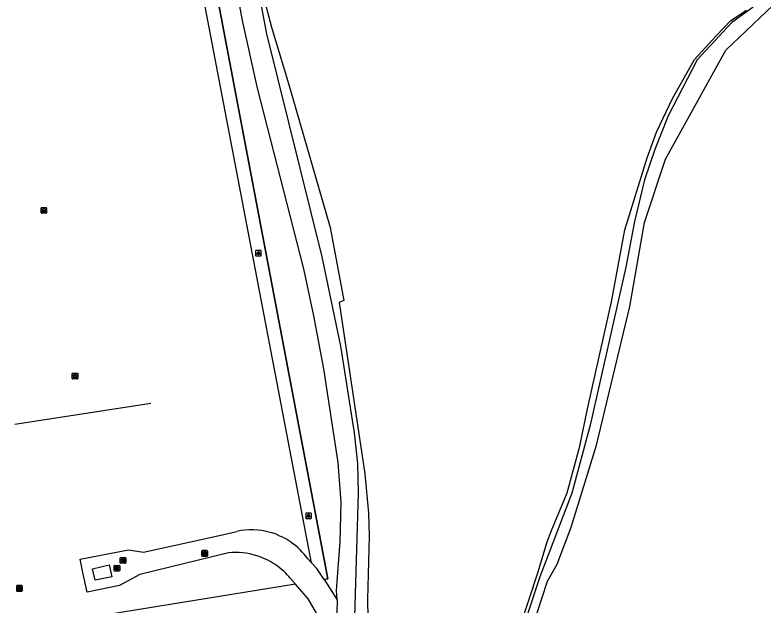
# Model space of a CAD drawing. Extents: x 160203 to 161526, y 379529 to 381797.
# Drawn here: x 161035.4 to 161169.5, y 380031.7 to 380137.4 of the extents above; entities that cross this region are included whole.
import ezdxf

# ---------------------------------------------------------------- set-up
doc = ezdxf.new("R2010")
doc.units = 0
for name, color, linetype in [('IMGEO_Brandkraan', 7, 'Continuous'), ('IMGEO_Groenvoorziening', 7, 'Continuous'), ('IMGEO_Haag', 7, 'Continuous'), ('IMGEO_Hectometerpaal', 7, 'Continuous'), ('IMGEO_Hek', 7, 'Continuous'), ('IMGEO_Lichtpunt', 7, 'Continuous'), ('IMGEO_Loofbos', 7, 'Continuous'), ('IMGEO_Rijbaan_lokaal_halfverhard', 7, 'Continuous'), ('IMGEO_Waterleidingput', 7, 'Continuous'), ('IMGEO_Waterloop', 7, 'Continuous')]:
    doc.layers.add(name, color=color, linetype=linetype)

msp = doc.modelspace()

# ---------------------------------------------------------------- linework, layer by layer
at = {"layer": 'IMGEO_Brandkraan'}
for p, q in [((161054.32, 380039.31), (161054.32, 380040.16)), ((161054.39, 380040.23), (161055.24, 380040.23)), ((161054.81, 380040.01), (161054.83, 380040.01)), ((161055.32, 380040.16), (161055.32, 380039.31)), ((161053.22, 380037.9), (161053.22, 380038.76)), ((161053.29, 380038.83), (161054.14, 380038.83)), ((161053.7, 380038.61), (161053.73, 380038.61)), ((161054.22, 380038.76), (161054.22, 380037.9)), ((161055.24, 380039.23), (161054.39, 380039.23)), ((161054.83, 380039.45), (161054.8, 380039.45)), ((161054.14, 380037.83), (161053.29, 380037.83)), ((161053.73, 380038.05), (161053.7, 380038.05))]:
    msp.add_line(p, q, dxfattribs=at)
for points in [[(161054.32, 380039.31), (161054.32, 380040.16)], [(161054.39, 380040.23), (161055.24, 380040.23)], [(161054.66, 380039.93), (161054.66, 380039.53), (161054.88, 380039.53)], [(161054.9, 380039.93), (161054.66, 380039.93)], [(161054.84, 380039.85), (161054.79, 380039.85), (161054.79, 380039.78)], [(161054.79, 380039.78), (161054.84, 380039.78)], [(161054.85, 380039.7), (161054.79, 380039.7), (161054.79, 380039.62)], [(161055.32, 380040.16), (161055.32, 380039.31)], [(161053.22, 380037.9), (161053.22, 380038.76)], [(161053.29, 380038.83), (161054.14, 380038.83)], [(161053.56, 380038.53), (161053.56, 380038.13), (161053.78, 380038.13)], [(161053.79, 380038.53), (161053.56, 380038.53)], [(161053.74, 380038.45), (161053.69, 380038.45), (161053.69, 380038.37)], [(161053.69, 380038.37), (161053.74, 380038.37)], [(161054.22, 380038.76), (161054.22, 380037.9)], [(161055.24, 380039.23), (161054.39, 380039.23)], [(161054.79, 380039.62), (161054.85, 380039.62)], [(161054.14, 380037.83), (161053.29, 380037.83)], [(161053.75, 380038.3), (161053.69, 380038.3), (161053.69, 380038.22)], [(161053.69, 380038.22), (161053.75, 380038.22)]]:
    msp.add_lwpolyline(points, dxfattribs=at)
for centre, radius, start, end in [((161054.39, 380040.16), 0.0765, 91.552, 178.448), ((161054.39, 380040.16), 0.0765, 91.552, 178.448), ((161054.84, 380039.81), 0.0379, 267.8285, 90.9355), ((161054.85, 380039.66), 0.0404, 269.8759, 90.5077), ((161054.9, 380039.79), 0.145, 59.4692, 91.5367), ((161054.93, 380039.83), 0.0922, 285.5137, 58.1501), ((161054.93, 380039.64), 0.105, 301.3115, 78.989), ((161055.24, 380040.16), 0.0765, 1.552, 88.448), ((161055.24, 380040.16), 0.0765, 1.552, 88.448), ((161053.29, 380038.75), 0.0765, 91.552, 178.448), ((161053.29, 380038.75), 0.0765, 91.552, 178.448), ((161053.74, 380038.41), 0.0379, 267.8285, 90.9355), ((161053.8, 380038.38), 0.145, 59.4692, 91.5367), ((161053.82, 380038.43), 0.0922, 285.5137, 58.1501), ((161053.83, 380038.24), 0.105, 301.3115, 78.989), ((161054.14, 380038.75), 0.0765, 1.552, 88.448), ((161054.14, 380038.75), 0.0765, 1.552, 88.448), ((161054.39, 380039.31), 0.0765, 181.552, 268.448), ((161054.39, 380039.31), 0.0765, 181.552, 268.448), ((161054.88, 380039.78), 0.251, 268.6676, 293.5347), ((161055.24, 380039.31), 0.0765, 271.552, 358.448), ((161055.24, 380039.31), 0.0765, 271.552, 358.448), ((161053.29, 380037.91), 0.0765, 181.552, 268.448), ((161053.29, 380037.91), 0.0765, 181.552, 268.448), ((161053.75, 380038.26), 0.0404, 269.8759, 90.5077), ((161053.78, 380038.38), 0.251, 268.6676, 293.5347), ((161054.14, 380037.91), 0.0765, 271.552, 358.448), ((161054.14, 380037.91), 0.0765, 271.552, 358.448)]:
    msp.add_arc(centre, radius, start, end, dxfattribs=at)
for centre, major_axis, ratio, start_param, end_param in [((161054.8, 380039.73), (-0.387, 0.002), 0.722429, 4.712389, 7.853982), ((161054.83, 380039.73), (-0.39, 0.002), 0.717154, 1.570796, 4.712389), ((161053.7, 380038.33), (-0.387, 0.002), 0.722429, 4.712389, 7.853982), ((161053.73, 380038.33), (-0.39, 0.002), 0.717154, 1.570796, 4.712389)]:
    msp.add_ellipse(centre, major_axis=major_axis, ratio=ratio, start_param=start_param, end_param=end_param, dxfattribs=at)
at = {"layer": 'IMGEO_Groenvoorziening'}
msp.add_lwpolyline([(161167.72, 380138.82), (161163.91, 380136.09), (161157.71, 380129.43), (161152.52, 380119.37), (161150.09, 380113.32), (161148.28, 380107.89), (161146.48, 380100.47), (161144.91, 380092.29), (161138.54, 380063.98), (161135.26, 380051.76), (161129.5, 380036.77), (161124.93, 380022.88), (161120.23, 380009.31), (161118.17, 380002.63), (161117.82, 380000.34), (161117.71, 379998.98), (161117.07, 379994.11), (161116.99, 379988.53), (161116.74, 379983.02), (161117.45, 379978.38)], dxfattribs=at)
at = {"layer": 'IMGEO_Haag'}
for points in [[(161088.6, 380039.3), (161065.89, 380158.05), (161068.35, 380158.51)], [(161068.35, 380158.51), (161091.5, 380036.41), (161090.84, 380036.31)]]:
    msp.add_lwpolyline(points, dxfattribs=at)
at = {"layer": 'IMGEO_Hectometerpaal'}
for p, q in [((161068.94, 380041.4), (161068.94, 380040.56)), ((161068.94, 380041.4), (161068.94, 380040.56)), ((161069.85, 380041.48), (161069.01, 380041.48)), ((161069.85, 380041.48), (161069.01, 380041.48)), ((161069.94, 380040.57), (161069.94, 380041.41)), ((161069.94, 380040.57), (161069.94, 380041.41)), ((161069.02, 380040.48), (161069.86, 380040.48)), ((161069.02, 380040.48), (161069.86, 380040.48)), ((161035.75, 380035.13), (161035.75, 380034.29)), ((161035.75, 380035.13), (161035.75, 380034.29)), ((161036.66, 380035.22), (161035.82, 380035.22)), ((161036.66, 380035.22), (161035.82, 380035.22)), ((161036.75, 380034.3), (161036.75, 380035.14)), ((161036.75, 380034.3), (161036.75, 380035.14)), ((161035.83, 380034.22), (161036.67, 380034.22)), ((161035.83, 380034.22), (161036.67, 380034.22))]:
    msp.add_line(p, q, dxfattribs=at)
for points in [[(161069.46, 380040.63), (161069.4, 380040.63), (161069.4, 380040.93), (161069.18, 380040.93), (161069.18, 380041.2), (161069.68, 380041.2), (161069.68, 380040.93), (161069.46, 380040.93), (161069.46, 380040.63)], [(161036.27, 380034.36), (161036.21, 380034.36), (161036.21, 380034.67), (161035.99, 380034.67), (161035.99, 380034.94), (161036.49, 380034.94), (161036.49, 380034.67), (161036.27, 380034.67), (161036.27, 380034.36)]]:
    msp.add_lwpolyline(points, dxfattribs=at)
for centre, start, end in [((161069.02, 380041.4), 92.4484, 184.2845), ((161069.02, 380041.4), 92.4484, 184.2845), ((161069.86, 380041.4), 2.4484, 94.2845), ((161069.86, 380041.4), 2.4484, 94.2845), ((161069.02, 380040.56), 182.4484, 274.2845), ((161069.02, 380040.56), 182.4484, 274.2845), ((161069.86, 380040.56), 272.4484, 4.2845), ((161069.86, 380040.56), 272.4484, 4.2845), ((161035.83, 380035.14), 92.4484, 184.2845), ((161035.83, 380035.14), 92.4484, 184.2845), ((161035.83, 380034.3), 182.4484, 274.2845), ((161035.83, 380034.3), 182.4484, 274.2845), ((161036.67, 380035.14), 2.4484, 94.2845), ((161036.67, 380035.14), 2.4484, 94.2845), ((161036.67, 380034.3), 272.4484, 4.2845), ((161036.67, 380034.3), 272.4484, 4.2845)]:
    msp.add_arc(centre, 0.0779, start, end, dxfattribs=at)
at = {"layer": 'IMGEO_Hek'}
for points in [[(161091.5, 380036.41), (161068.35, 380158.51)], [(161035.44, 380064.13), (161059.77, 380067.89)], [(161090.84, 380036.31), (161091.5, 380036.41)]]:
    msp.add_lwpolyline(points, dxfattribs=at)
at = {"layer": 'IMGEO_Lichtpunt'}
for p, q in [((161078.57, 380095.17), (161078.57, 380094.36)), ((161078.57, 380095.17), (161078.57, 380094.36)), ((161079.48, 380095.27), (161078.67, 380095.27)), ((161079.48, 380095.27), (161078.67, 380095.27)), ((161079.57, 380094.36), (161079.57, 380095.17)), ((161079.57, 380094.36), (161079.57, 380095.17)), ((161078.67, 380094.27), (161079.48, 380094.27)), ((161078.67, 380094.27), (161079.48, 380094.27)), ((161087.56, 380048.13), (161087.56, 380047.32)), ((161087.56, 380048.13), (161087.56, 380047.32)), ((161088.46, 380048.22), (161087.66, 380048.22)), ((161088.46, 380048.22), (161087.66, 380048.22)), ((161088.56, 380047.32), (161088.56, 380048.13)), ((161088.56, 380047.32), (161088.56, 380048.13)), ((161087.66, 380047.23), (161088.46, 380047.23)), ((161087.66, 380047.23), (161088.46, 380047.23))]:
    msp.add_line(p, q, dxfattribs=at)
for points in [[(161078.95, 380094.83), (161078.99, 380094.81), (161078.8, 380094.54), (161078.76, 380094.57), (161078.95, 380094.83)], [(161079.05, 380094.79), (161079.1, 380094.79), (161079.1, 380094.46), (161079.05, 380094.46), (161079.05, 380094.79)], [(161079.16, 380094.81), (161079.2, 380094.83), (161079.38, 380094.57), (161079.35, 380094.54), (161079.16, 380094.81)], [(161087.94, 380047.79), (161087.98, 380047.77), (161087.79, 380047.5), (161087.75, 380047.53), (161087.94, 380047.79)], [(161088.04, 380047.75), (161088.09, 380047.75), (161088.09, 380047.42), (161088.04, 380047.42), (161088.04, 380047.75)], [(161088.15, 380047.77), (161088.19, 380047.79), (161088.37, 380047.53), (161088.34, 380047.5), (161088.15, 380047.77)]]:
    msp.add_lwpolyline(points, dxfattribs=at)
for centre in [(161079.07, 380094.97), (161088.06, 380047.93)]:
    msp.add_circle(centre, 0.0994, dxfattribs=at)
for centre, start, end in [((161078.67, 380095.17), 90, 180), ((161078.67, 380095.17), 90, 180), ((161079.48, 380095.17), 0, 90), ((161079.48, 380095.17), 0, 90), ((161078.67, 380094.36), 180, 270), ((161078.67, 380094.36), 180, 270), ((161079.48, 380094.36), 270, 0), ((161079.48, 380094.36), 270, 360), ((161087.66, 380048.13), 90, 180), ((161087.66, 380048.13), 90, 180), ((161088.46, 380048.13), 0, 90), ((161088.46, 380048.13), 0, 90), ((161087.66, 380047.32), 180, 270), ((161087.66, 380047.32), 180, 270), ((161088.46, 380047.32), 270, 0), ((161088.46, 380047.32), 270, 360)]:
    msp.add_arc(centre, 0.0946, start, end, dxfattribs=at)
at = {"layer": 'IMGEO_Loofbos'}
for points in [[(161079.7, 380141.88), (161081.39, 380135.23), (161084.46, 380125.18), (161091.91, 380099.38), (161094.36, 380086.31), (161093.52, 380085.91), (161098.15, 380055.25), (161098.82, 380048.22), (161098.91, 380044.06), (161098.63, 380032.72), (161098.96, 380012.87), (161099.96, 380000.71), (161102.17, 379986.26)], [(161115.61, 379989.49), (161118.06, 380003.97), (161119.08, 380007.99), (161119.8, 380010.39), (161122.9, 380018.48), (161129.14, 380037.49), (161130.82, 380043.07), (161131.6, 380045.11), (161134.42, 380051.83), (161136.7, 380060.17), (161138.06, 380066.9), (161142.38, 380086.05), (161144.72, 380098.96), (161148.74, 380111.86), (161150.4, 380116.45), (161153.28, 380122.45), (161157.24, 380129.47), (161161.08, 380133.73), (161163.71, 380136.43), (161166.54, 380138.29)], [(161085.72, 380035.48), (161052.23, 380030.05)]]:
    msp.add_lwpolyline(points, dxfattribs=at)
at = {"layer": 'IMGEO_Rijbaan_lokaal_halfverhard'}
for points in [[(161099.53, 379983.57), (161097.58, 379998.11), (161097.5, 380000), (161096.36, 380029.66), (161096.99, 380051.8), (161096.86, 380057.09), (161096.29, 380062.6), (161093.84, 380078.11), (161090.5, 380094.12), (161080.61, 380134.06), (161079.71, 380138.78), (161077.89, 380151.28), (161076.46, 380162.95), (161072.82, 380183.09)], [(161093.18, 380032.66), (161093.06, 380034.34), (161093.24, 380036.71), (161093.72, 380043.09), (161093.91, 380050.18), (161093.37, 380057.29), (161090.8, 380074.08), (161089.03, 380083.53), (161087.23, 380091.99), (161078.88, 380124.31), (161076.25, 380136.44), (161072.76, 380155.07), (161072.37, 380156.08), (161071.9, 380156.85), (161071.33, 380157.59), (161068.35, 380158.51)], [(161073.71, 380041.09), (161057.8, 380037.22), (161054.17, 380035.24), (161048.38, 380034.06), (161047.61, 380037.58), (161047.1, 380039.93), (161055.81, 380041.6), (161058.48, 380041.18), (161072.36, 380044.23), (161075.19, 380044.92)], [(161082.58, 380044.27), (161083.15, 380044.02)], [(161087.93, 380040.01), (161088.6, 380039.3)], [(161052.79, 380036.82), (161049.8, 380036.17), (161049.35, 380038.25), (161052.33, 380038.94), (161052.79, 380036.82)], [(161090.84, 380036.31), (161089.57, 380038.28), (161088.6, 380039.3)], [(161083.67, 380037.74), (161083.52, 380037.88)], [(161085.72, 380035.48), (161084.79, 380036.55)], [(161090.84, 380036.31), (161093.18, 380032.66)], [(161092.95, 380023.24), (161090.71, 380028.12), (161087.99, 380032.88), (161085.72, 380035.48)], [(161093.18, 380032.66), (161092.95, 380023.24)]]:
    msp.add_lwpolyline(points, dxfattribs=at)
for centre, radius, start, end in [((161077.84, 380032.84), 12.37, 74.3429, 102.4091), ((161077.87, 380032.91), 12.3, 67.4653, 74.3674), ((161077.85, 380032.84), 12.37, 54.8905, 64.6242), ((161077.83, 380032.83), 12.39, 35.4241, 54.8665), ((161075, 380028.44), 12.71, 72.764, 95.835), ((161075.01, 380028.48), 12.67, 56.1389, 72.7595), ((161074.97, 380028.42), 12.74, 47.8815, 56.1441), ((161075.13, 380028.59), 12.52, 39.4993, 46.9751)]:
    msp.add_arc(centre, radius, start, end, dxfattribs=at)
at = {"layer": 'IMGEO_Waterleidingput'}
for p, q in [((161040.12, 380102), (161040.12, 380102.85)), ((161040.19, 380102.93), (161041.05, 380102.93)), ((161040.61, 380102.71), (161040.63, 380102.71)), ((161041.12, 380102.85), (161041.12, 380102)), ((161041.05, 380101.93), (161040.19, 380101.93)), ((161040.38, 380102.42), (161040.38, 380102.43)), ((161040.42, 380102.47), (161040.82, 380102.47)), ((161040.81, 380102.38), (161040.42, 380102.38)), ((161040.63, 380102.15), (161040.6, 380102.15)), ((161040.86, 380102.43), (161040.86, 380102.42)), ((161045.71, 380072.34), (161045.71, 380073.19)), ((161045.79, 380073.26), (161046.64, 380073.26)), ((161046.71, 380073.19), (161046.71, 380072.34)), ((161046.64, 380072.26), (161045.79, 380072.26)), ((161045.97, 380072.76), (161045.97, 380072.77)), ((161046.41, 380072.72), (161046.01, 380072.72)), ((161046.02, 380072.81), (161046.41, 380072.81)), ((161046.2, 380073.04), (161046.23, 380073.04)), ((161046.22, 380072.48), (161046.2, 380072.48)), ((161046.46, 380072.77), (161046.46, 380072.76)), ((161068.94, 380040.56), (161068.94, 380041.41)), ((161069.01, 380041.48), (161069.87, 380041.48)), ((161069.24, 380041.03), (161069.64, 380041.03)), ((161069.43, 380041.26), (161069.45, 380041.26)), ((161069.94, 380041.41), (161069.94, 380040.56)), ((161069.87, 380040.48), (161069.01, 380040.48)), ((161069.2, 380040.98), (161069.2, 380040.99)), ((161069.63, 380040.94), (161069.24, 380040.94)), ((161069.45, 380040.7), (161069.42, 380040.7)), ((161069.68, 380040.99), (161069.68, 380040.98)), ((161035.75, 380034.29), (161035.75, 380035.14)), ((161035.82, 380035.22), (161036.67, 380035.22)), ((161036.01, 380034.71), (161036.01, 380034.72)), ((161036.05, 380034.76), (161036.45, 380034.76)), ((161036.44, 380034.67), (161036.05, 380034.67)), ((161036.26, 380034.44), (161036.23, 380034.44)), ((161036.24, 380035), (161036.26, 380035)), ((161036.49, 380034.72), (161036.49, 380034.71)), ((161036.75, 380035.14), (161036.75, 380034.29)), ((161036.67, 380034.22), (161035.82, 380034.22))]:
    msp.add_line(p, q, dxfattribs=at)
for points in [[(161040.12, 380102), (161040.12, 380102.85)], [(161040.19, 380102.93), (161041.05, 380102.93)], [(161041.12, 380102.85), (161041.12, 380102)], [(161041.05, 380101.93), (161040.19, 380101.93)], [(161045.71, 380072.34), (161045.71, 380073.19)], [(161045.79, 380073.26), (161046.64, 380073.26)], [(161046.71, 380073.19), (161046.71, 380072.34)], [(161046.64, 380072.26), (161045.79, 380072.26)], [(161068.94, 380040.56), (161068.94, 380041.41)], [(161069.01, 380041.48), (161069.87, 380041.48)], [(161069.94, 380041.41), (161069.94, 380040.56)], [(161069.87, 380040.48), (161069.01, 380040.48)], [(161035.75, 380034.29), (161035.75, 380035.14)], [(161035.82, 380035.22), (161036.67, 380035.22)], [(161036.75, 380035.14), (161036.75, 380034.29)], [(161036.67, 380034.22), (161035.82, 380034.22)]]:
    msp.add_lwpolyline(points, dxfattribs=at)
for centre, radius, start, end in [((161040.19, 380102.85), 0.0765, 91.552, 178.448), ((161040.19, 380102.85), 0.0765, 91.552, 178.448), ((161041.04, 380102.85), 0.0765, 1.552, 88.448), ((161041.04, 380102.85), 0.0765, 1.552, 88.448), ((161040.19, 380102), 0.0765, 181.552, 268.448), ((161040.19, 380102), 0.0765, 181.552, 268.448), ((161040.42, 380102.43), 0.0403, 85.8775, 175.7526), ((161040.41, 380102.42), 0.0366, 178.938, 274.7102), ((161040.82, 380102.43), 0.043, 264.8664, 352.4533), ((161040.82, 380102.43), 0.0386, 1.7309, 96.639), ((161041.04, 380102), 0.0765, 271.552, 358.448), ((161041.04, 380102), 0.0765, 271.552, 358.448), ((161045.79, 380073.19), 0.0765, 91.552, 178.448), ((161045.79, 380073.19), 0.0765, 91.552, 178.448), ((161046.64, 380073.19), 0.0765, 1.552, 88.448), ((161046.64, 380073.19), 0.0765, 1.552, 88.448), ((161045.79, 380072.34), 0.0765, 181.552, 268.448), ((161045.79, 380072.34), 0.0765, 181.552, 268.448), ((161046.01, 380072.77), 0.0403, 85.8775, 175.7526), ((161046.01, 380072.76), 0.0366, 178.938, 274.7102), ((161046.42, 380072.77), 0.0386, 1.7309, 96.639), ((161046.41, 380072.76), 0.043, 264.8664, 352.4533), ((161046.64, 380072.34), 0.0765, 271.552, 358.448), ((161046.64, 380072.34), 0.0765, 271.552, 358.448), ((161069.01, 380041.41), 0.0765, 91.552, 178.448), ((161069.01, 380041.41), 0.0765, 91.552, 178.448), ((161069.24, 380040.99), 0.0403, 85.8775, 175.7526), ((161069.64, 380040.99), 0.0386, 1.7309, 96.639), ((161069.86, 380041.41), 0.0765, 1.552, 88.448), ((161069.86, 380041.41), 0.0765, 1.552, 88.448), ((161069.01, 380040.56), 0.0765, 181.552, 268.448), ((161069.01, 380040.56), 0.0765, 181.552, 268.448), ((161069.23, 380040.98), 0.0366, 178.938, 274.7102), ((161069.64, 380040.98), 0.043, 264.8664, 352.4533), ((161069.86, 380040.56), 0.0765, 271.552, 358.448), ((161069.86, 380040.56), 0.0765, 271.552, 358.448), ((161035.82, 380035.14), 0.0765, 91.552, 178.448), ((161035.82, 380035.14), 0.0765, 91.552, 178.448), ((161035.82, 380034.29), 0.0765, 181.552, 268.448), ((161035.82, 380034.29), 0.0765, 181.552, 268.448), ((161036.05, 380034.72), 0.0403, 85.8775, 175.7526), ((161036.04, 380034.71), 0.0366, 178.938, 274.7102), ((161036.45, 380034.72), 0.043, 264.8664, 352.4533), ((161036.45, 380034.72), 0.0386, 1.7309, 96.639), ((161036.67, 380035.14), 0.0765, 1.552, 88.448), ((161036.67, 380035.14), 0.0765, 1.552, 88.448), ((161036.67, 380034.29), 0.0765, 271.552, 358.448), ((161036.67, 380034.29), 0.0765, 271.552, 358.448)]:
    msp.add_arc(centre, radius, start, end, dxfattribs=at)
for centre, major_axis, ratio, start_param, end_param in [((161040.61, 380102.43), (-0.387, 0.002), 0.722429, 4.712389, 7.853982), ((161040.63, 380102.43), (-0.39, 0.002), 0.717154, 1.570796, 4.712389), ((161046.2, 380072.76), (-0.387, 0.002), 0.722429, 4.712389, 7.853982), ((161046.22, 380072.76), (-0.39, 0.002), 0.717154, 1.570796, 4.712389), ((161069.43, 380040.98), (-0.387, 0.002), 0.722429, 4.712389, 7.853982), ((161069.45, 380040.98), (-0.39, 0.002), 0.717154, 1.570796, 4.712389), ((161036.23, 380034.72), (-0.387, 0.002), 0.722429, 4.712389, 7.853982), ((161036.26, 380034.72), (-0.39, 0.002), 0.717154, 1.570796, 4.712389)]:
    msp.add_ellipse(centre, major_axis=major_axis, ratio=ratio, start_param=start_param, end_param=end_param, dxfattribs=at)
at = {"layer": 'IMGEO_Waterloop'}
msp.add_lwpolyline([(161118.82, 379966.23), (161118.61, 379969.06), (161118.51, 379970.52), (161118.06, 379976.51), (161117.95, 379978.06), (161117.96, 379978.16), (161118.12, 379982.05), (161119.95, 379993.38), (161118.6, 379995.85), (161118.35, 380000.44), (161119.57, 380001.56), (161120.14, 380004.17), (161121.14, 380004.67), (161122.65, 380011.37), (161126.35, 380022.08), (161130.87, 380035.99), (161132.63, 380039.05), (161135.15, 380045.66), (161139.69, 380060.35), (161145.61, 380085.23), (161148.28, 380100.24), (161152.05, 380111.63), (161162.86, 380131.15), (161173.76, 380141.6)], dxfattribs=at)

doc.saveas('drawing.dxf')
